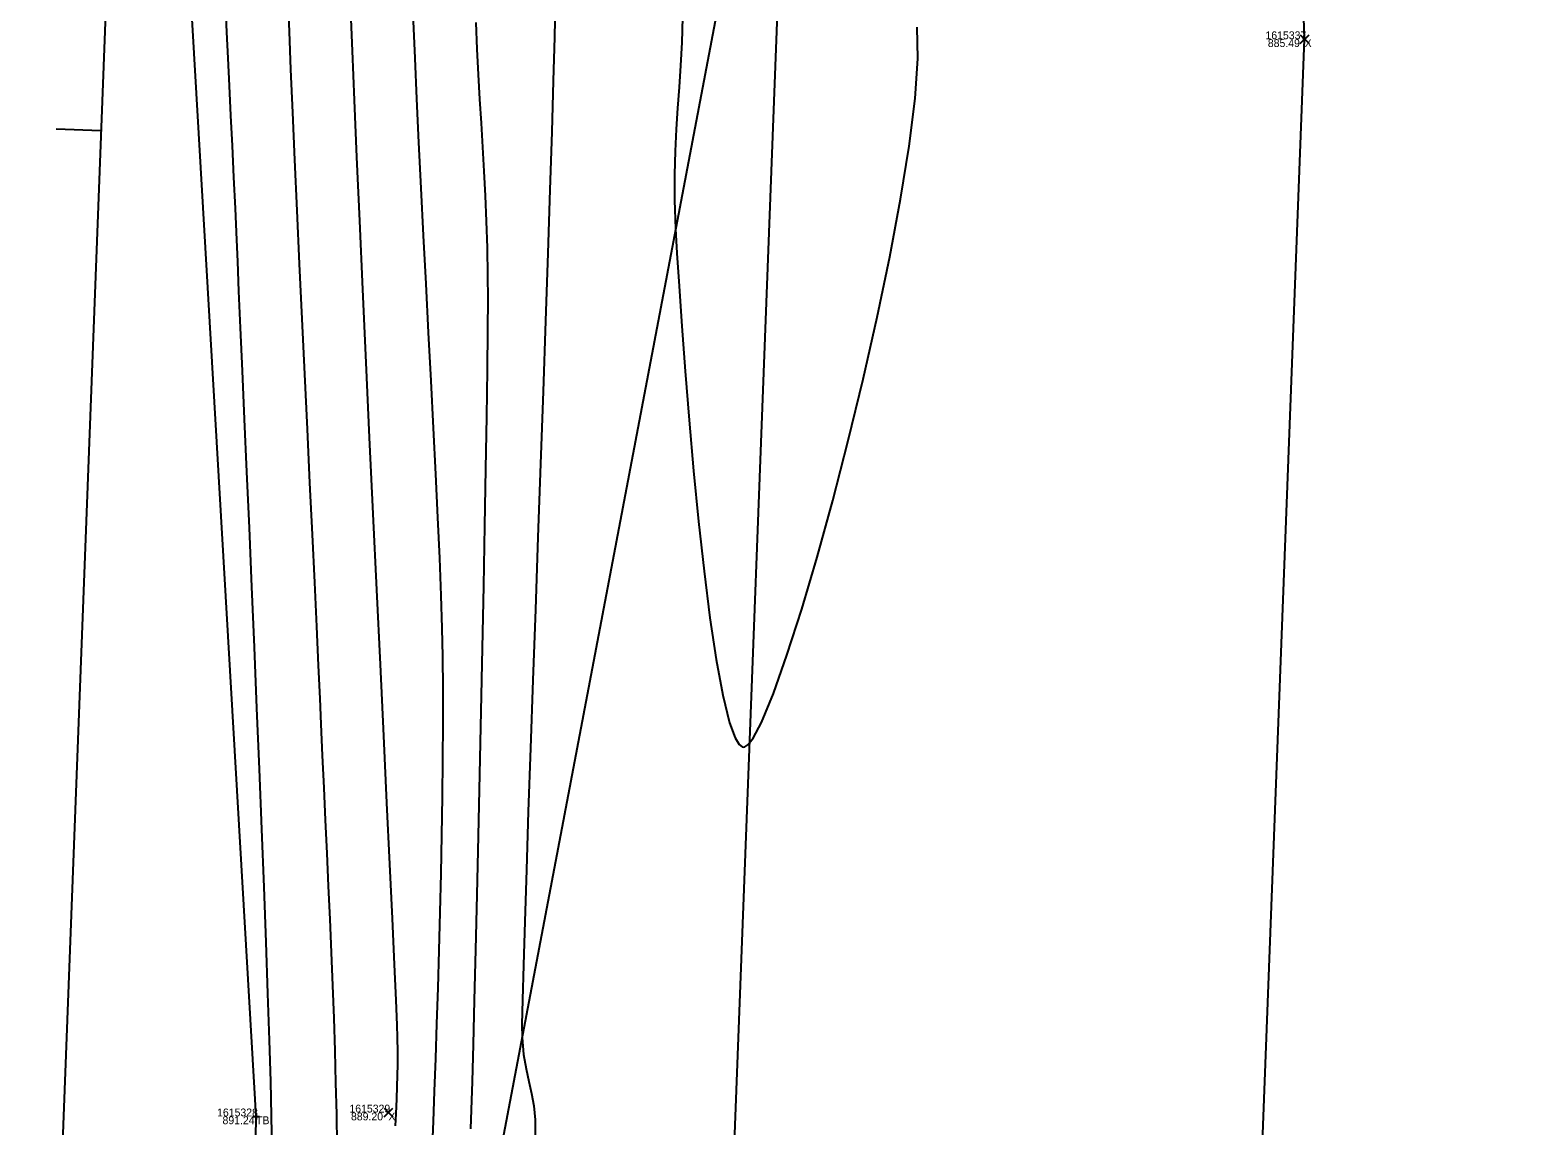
# Model space of a CAD drawing. Extents: x 1957117 to 1971063, y 701601 to 715861.
# Drawn here: x 1962728.9 to 1962796.2, y 702853.2 to 702902.1 of the extents above; entities that cross this region are included whole.
import ezdxf

# ---------------------------------------------------------------- set-up
doc = ezdxf.new("R2010")
doc.units = 0
for name, color, linetype in [('AP_X_Lights', 7, 'Continuous'), ('DT_X_Break_Line', 7, 'Continuous'), ('DT_X_Contour_Major', 7, 'Continuous'), ('DT_X_Contour_Minor', 7, 'Continuous'), ('DT_X_TIN_Hull', 7, 'Continuous'), ('GE_X_CL_20', 7, 'Continuous'), ('PV_P_Drive', 7, 'Continuous'), ('PV_P_Shoulder', 7, 'Continuous'), ('RS_Raster1', 7, 'Continuous'), ('RW_X_Esmt_RR', 7, 'Continuous'), ('SC_Scratch1', 7, 'Continuous')]:
    doc.layers.add(name, color=color, linetype=linetype)

msp = doc.modelspace()

# ---------------------------------------------------------------- linework, layer by layer
at = {"layer": 'AP_X_Lights'}
for p, q in [((1962785.631, 702901.51), (1962786.019, 702901.9)), ((1962785.631, 702901.9), (1962786.019, 702901.51)), ((1962744.703, 702853.587), (1962745.091, 702853.977)), ((1962744.703, 702853.977), (1962745.091, 702853.587))]:
    msp.add_line(p, q, dxfattribs=at)
at = {"layer": 'DT_X_Break_Line'}
for points in [[(1962775.136, 703505.909), (1962781.746, 703450.546), (1962781.126, 703403.871), (1962772.618, 703354.599), (1962766.901, 703307.079), (1962766.998, 703257.586), (1962766.799, 703204.364), (1962764.524, 703155.595), (1962759.673, 703102.271), (1962758.213, 703050.446), (1962755.696, 703003.143), (1962750.431, 702953.017), (1962759.491, 702902.513), (1962750.038, 702852.764), (1962750.74, 702803.015), (1962749.732, 702753.415), (1962752.132, 702702.919), (1962747.065, 702649.147)], [(1962735.623, 702653.941), (1962730.179, 702698.673), (1962732.947, 702753.894), (1962738.207, 702804.216), (1962738.987, 702853.61), (1962736.001, 702904.958), (1962739.593, 702953.751), (1962746.003, 703003.979), (1962748.378, 703053.684), (1962745.135, 703102.004), (1962753.642, 703155.418), (1962750.77, 703204.49), (1962754.665, 703250.528), (1962756.699, 703302.164), (1962759.222, 703352.026), (1962759.063, 703405.067), (1962773.34, 703451.658), (1962770.93, 703504.314)]]:
    msp.add_lwpolyline(points, dxfattribs=at)
at = {"layer": 'DT_X_Contour_Major'}
for points in [[(1962740.408, 702903.446), (1962740.459, 702902.043), (1962740.527, 702900.359), (1962740.609, 702898.437), (1962740.702, 702896.32), (1962740.805, 702894.051), (1962740.915, 702891.67), (1962741.03, 702889.222), (1962741.146, 702886.748), (1962741.263, 702884.29), (1962741.378, 702881.892), (1962741.488, 702879.596), (1962741.59, 702877.443), (1962741.684, 702875.477), (1962741.765, 702873.74), (1962741.832, 702872.274), (1962741.883, 702871.122), (1962741.944, 702869.717), (1962742.008, 702868.286), (1962742.075, 702866.835), (1962742.143, 702865.369), (1962742.21, 702863.892), (1962742.276, 702862.41), (1962742.34, 702860.929), (1962742.399, 702859.454), (1962742.454, 702857.989), (1962742.502, 702856.541), (1962742.542, 702855.114), (1962742.574, 702853.714), (1962742.599, 702852.316)], [(1962740.408, 702903.446), (1962740.459, 702902.043), (1962740.527, 702900.359), (1962740.609, 702898.437), (1962740.702, 702896.32), (1962740.805, 702894.051), (1962740.915, 702891.67), (1962741.03, 702889.222), (1962741.146, 702886.748), (1962741.263, 702884.29), (1962741.378, 702881.892), (1962741.488, 702879.596), (1962741.59, 702877.443), (1962741.684, 702875.477), (1962741.765, 702873.74), (1962741.832, 702872.274), (1962741.883, 702871.122), (1962741.944, 702869.717), (1962742.008, 702868.286), (1962742.075, 702866.835), (1962742.143, 702865.369), (1962742.21, 702863.892), (1962742.276, 702862.41), (1962742.34, 702860.929), (1962742.399, 702859.454), (1962742.454, 702857.989), (1962742.502, 702856.541), (1962742.542, 702855.114), (1962742.574, 702853.714), (1962742.599, 702852.316)], [(1962758.03, 702902.679), (1962757.998, 702901.559), (1962757.946, 702900.532), (1962757.882, 702899.566), (1962757.814, 702898.63), (1962757.752, 702897.689), (1962757.704, 702896.711), (1962757.678, 702895.665), (1962757.683, 702894.517), (1962757.728, 702893.235), (1962757.788, 702892.145), (1962757.88, 702890.672), (1962758.003, 702888.892), (1962758.154, 702886.877), (1962758.331, 702884.702), (1962758.532, 702882.44), (1962758.756, 702880.165), (1962758.999, 702877.952), (1962759.261, 702875.874), (1962759.538, 702874.004), (1962759.829, 702872.418), (1962760.132, 702871.188), (1962760.382, 702870.511), (1962760.573, 702870.207), (1962760.701, 702870.11), (1962760.766, 702870.096), (1962760.825, 702870.105), (1962760.958, 702870.194), (1962761.19, 702870.498), (1962761.558, 702871.196), (1962762.095, 702872.495), (1962762.701, 702874.202), (1962763.358, 702876.251), (1962764.046, 702878.576), (1962764.746, 702881.11), (1962765.44, 702883.784), (1962766.11, 702886.533), (1962766.735, 702889.29), (1962767.298, 702891.987), (1962767.779, 702894.557), (1962768.16, 702896.935), (1962768.423, 702899.051), (1962768.547, 702900.841), (1962768.515, 702902.236)], [(1962758.03, 702902.679), (1962757.998, 702901.559), (1962757.946, 702900.532), (1962757.882, 702899.566), (1962757.814, 702898.63), (1962757.752, 702897.689), (1962757.704, 702896.711), (1962757.678, 702895.665), (1962757.683, 702894.517), (1962757.728, 702893.235), (1962757.788, 702892.145), (1962757.88, 702890.672), (1962758.003, 702888.892), (1962758.154, 702886.877), (1962758.331, 702884.702), (1962758.532, 702882.44), (1962758.756, 702880.165), (1962758.999, 702877.952), (1962759.261, 702875.874), (1962759.538, 702874.004), (1962759.829, 702872.418), (1962760.132, 702871.188), (1962760.382, 702870.511), (1962760.573, 702870.207), (1962760.701, 702870.11), (1962760.766, 702870.096), (1962760.825, 702870.105), (1962760.958, 702870.194), (1962761.19, 702870.498), (1962761.558, 702871.196), (1962762.095, 702872.495), (1962762.701, 702874.202), (1962763.358, 702876.251), (1962764.046, 702878.576), (1962764.746, 702881.11), (1962765.44, 702883.784), (1962766.11, 702886.533), (1962766.735, 702889.29), (1962767.298, 702891.987), (1962767.779, 702894.557), (1962768.16, 702896.935), (1962768.423, 702899.051), (1962768.547, 702900.841), (1962768.515, 702902.236)]]:
    msp.add_lwpolyline(points, dxfattribs=at)
at = {"layer": 'DT_X_Contour_Minor'}
for points in [[(1962739.701, 702852.073), (1962739.677, 702853.63), (1962739.641, 702855.173), (1962739.587, 702857.006), (1962739.519, 702859.089), (1962739.439, 702861.382), (1962739.347, 702863.843), (1962739.246, 702866.432), (1962739.139, 702869.109), (1962739.028, 702871.834), (1962738.914, 702874.564), (1962738.8, 702877.261), (1962738.687, 702879.883), (1962738.578, 702882.39), (1962738.476, 702884.742), (1962738.381, 702886.897), (1962738.296, 702888.815), (1962738.224, 702890.455), (1962738.166, 702891.778), (1962738.124, 702892.742), (1962738.063, 702894.141), (1962737.998, 702895.546), (1962737.931, 702896.94), (1962737.865, 702898.303), (1962737.801, 702899.617), (1962737.74, 702900.864), (1962737.686, 702902.025), (1962737.64, 702903.08)], [(1962739.701, 702852.073), (1962739.677, 702853.63), (1962739.641, 702855.173), (1962739.587, 702857.006), (1962739.519, 702859.089), (1962739.439, 702861.382), (1962739.347, 702863.843), (1962739.246, 702866.432), (1962739.139, 702869.109), (1962739.028, 702871.834), (1962738.914, 702874.564), (1962738.8, 702877.261), (1962738.687, 702879.883), (1962738.578, 702882.39), (1962738.476, 702884.742), (1962738.381, 702886.897), (1962738.296, 702888.815), (1962738.224, 702890.455), (1962738.166, 702891.778), (1962738.124, 702892.742), (1962738.063, 702894.141), (1962737.998, 702895.546), (1962737.931, 702896.94), (1962737.865, 702898.303), (1962737.801, 702899.617), (1962737.74, 702900.864), (1962737.686, 702902.025), (1962737.64, 702903.08)], [(1962752.347, 702903.325), (1962752.315, 702901.791), (1962752.264, 702899.853), (1962752.196, 702897.564), (1962752.114, 702894.978), (1962752.021, 702892.149), (1962751.918, 702889.131), (1962751.808, 702885.977), (1962751.694, 702882.741), (1962751.578, 702879.477), (1962751.463, 702876.239), (1962751.351, 702873.081), (1962751.245, 702870.055), (1962751.146, 702867.218), (1962751.059, 702864.621), (1962750.985, 702862.318), (1962750.926, 702860.365), (1962750.885, 702858.813), (1962750.865, 702857.718), (1962750.868, 702857.132), (1962750.936, 702856.366), (1962751.044, 702855.728), (1962751.17, 702855.169), (1962751.294, 702854.637), (1962751.396, 702854.081), (1962751.455, 702853.449), (1962751.451, 702852.692)], [(1962752.347, 702903.325), (1962752.315, 702901.791), (1962752.264, 702899.853), (1962752.196, 702897.564), (1962752.114, 702894.978), (1962752.021, 702892.149), (1962751.918, 702889.131), (1962751.808, 702885.977), (1962751.694, 702882.741), (1962751.578, 702879.477), (1962751.463, 702876.239), (1962751.351, 702873.081), (1962751.245, 702870.055), (1962751.146, 702867.218), (1962751.059, 702864.621), (1962750.985, 702862.318), (1962750.926, 702860.365), (1962750.885, 702858.813), (1962750.865, 702857.718), (1962750.868, 702857.132), (1962750.936, 702856.366), (1962751.044, 702855.728), (1962751.17, 702855.169), (1962751.294, 702854.637), (1962751.396, 702854.081), (1962751.455, 702853.449), (1962751.451, 702852.692)], [(1962743.211, 702902.955), (1962743.277, 702901.18), (1962743.366, 702898.989), (1962743.475, 702896.442), (1962743.601, 702893.6), (1962743.74, 702890.525), (1962743.89, 702887.277), (1962744.046, 702883.919), (1962744.206, 702880.511), (1962744.367, 702877.114), (1962744.525, 702873.79), (1962744.676, 702870.599), (1962744.819, 702867.604), (1962744.949, 702864.864), (1962745.063, 702862.442), (1962745.158, 702860.398), (1962745.23, 702858.793), (1962745.278, 702857.689), (1962745.296, 702857.148), (1962745.302, 702856.47), (1962745.3, 702855.92), (1962745.291, 702855.432), (1962745.276, 702854.944), (1962745.255, 702854.393), (1962745.228, 702853.716), (1962745.201, 702853.187)], [(1962743.211, 702902.955), (1962743.277, 702901.18), (1962743.366, 702898.989), (1962743.475, 702896.442), (1962743.601, 702893.6), (1962743.74, 702890.525), (1962743.89, 702887.277), (1962744.046, 702883.919), (1962744.206, 702880.511), (1962744.367, 702877.114), (1962744.525, 702873.79), (1962744.676, 702870.599), (1962744.819, 702867.604), (1962744.949, 702864.864), (1962745.063, 702862.442), (1962745.158, 702860.398), (1962745.23, 702858.793), (1962745.278, 702857.689), (1962745.296, 702857.148), (1962745.302, 702856.47), (1962745.3, 702855.92), (1962745.291, 702855.432), (1962745.276, 702854.944), (1962745.255, 702854.393), (1962745.228, 702853.716), (1962745.201, 702853.187)], [(1962746.011, 702902.508), (1962746.073, 702900.853), (1962746.151, 702899.04), (1962746.241, 702897.097), (1962746.342, 702895.054), (1962746.451, 702892.939), (1962746.563, 702890.78), (1962746.678, 702888.607), (1962746.791, 702886.448), (1962746.9, 702884.332), (1962747.002, 702882.288), (1962747.095, 702880.344), (1962747.175, 702878.529), (1962747.24, 702876.872), (1962747.287, 702875.401), (1962747.313, 702874.146), (1962747.324, 702872.694), (1962747.324, 702871.152), (1962747.314, 702869.539), (1962747.295, 702867.873), (1962747.268, 702866.17), (1962747.234, 702864.449), (1962747.194, 702862.727), (1962747.15, 702861.023), (1962747.102, 702859.354), (1962747.052, 702857.738), (1962747.001, 702856.193), (1962746.949, 702854.736), (1962746.899, 702853.386), (1962746.838, 702851.971)], [(1962746.011, 702902.508), (1962746.073, 702900.853), (1962746.151, 702899.04), (1962746.241, 702897.097), (1962746.342, 702895.054), (1962746.451, 702892.939), (1962746.563, 702890.78), (1962746.678, 702888.607), (1962746.791, 702886.448), (1962746.9, 702884.332), (1962747.002, 702882.288), (1962747.095, 702880.344), (1962747.175, 702878.529), (1962747.24, 702876.872), (1962747.287, 702875.401), (1962747.313, 702874.146), (1962747.324, 702872.694), (1962747.324, 702871.152), (1962747.314, 702869.539), (1962747.295, 702867.873), (1962747.268, 702866.17), (1962747.234, 702864.449), (1962747.194, 702862.727), (1962747.15, 702861.023), (1962747.102, 702859.354), (1962747.052, 702857.738), (1962747.001, 702856.193), (1962746.949, 702854.736), (1962746.899, 702853.386), (1962746.838, 702851.971)], [(1962748.8, 702902.45), (1962748.849, 702901.265), (1962748.906, 702900.13), (1962748.969, 702899.033), (1962749.034, 702897.957), (1962749.099, 702896.888), (1962749.162, 702895.812), (1962749.219, 702894.714), (1962749.267, 702893.58), (1962749.305, 702892.394), (1962749.329, 702891.143), (1962749.332, 702890.134), (1962749.323, 702888.714), (1962749.303, 702886.936), (1962749.273, 702884.853), (1962749.235, 702882.518), (1962749.19, 702879.982), (1962749.139, 702877.299), (1962749.083, 702874.521), (1962749.024, 702871.7), (1962748.964, 702868.889), (1962748.902, 702866.141), (1962748.842, 702863.507), (1962748.784, 702861.04), (1962748.729, 702858.794), (1962748.679, 702856.819), (1962748.634, 702855.17), (1962748.598, 702853.897), (1962748.569, 702853.055)], [(1962748.8, 702902.45), (1962748.849, 702901.265), (1962748.906, 702900.13), (1962748.969, 702899.033), (1962749.034, 702897.957), (1962749.099, 702896.888), (1962749.162, 702895.812), (1962749.219, 702894.714), (1962749.267, 702893.58), (1962749.305, 702892.394), (1962749.329, 702891.143), (1962749.332, 702890.134), (1962749.323, 702888.714), (1962749.303, 702886.936), (1962749.273, 702884.853), (1962749.235, 702882.518), (1962749.19, 702879.982), (1962749.139, 702877.299), (1962749.083, 702874.521), (1962749.024, 702871.7), (1962748.964, 702868.889), (1962748.902, 702866.141), (1962748.842, 702863.507), (1962748.784, 702861.04), (1962748.729, 702858.794), (1962748.679, 702856.819), (1962748.634, 702855.17), (1962748.598, 702853.897), (1962748.569, 702853.055)]]:
    msp.add_lwpolyline(points, dxfattribs=at)
at = {"layer": 'DT_X_TIN_Hull'}
msp.add_lwpolyline([(1962775.888, 702647.495), (1962778.042, 702697.695), (1962777.816, 702751.499), (1962781.995, 702801.383), (1962785.825, 702901.705), (1962784.091, 702949.602), (1962790.202, 702996.414), (1962788.727, 703101.535), (1962796.63, 703146.099), (1962799.048, 703202.561), (1962802.594, 703299.072), (1962804.686, 703399.836), (1962817.962, 703593.874)], dxfattribs=at)
at = {"layer": 'GE_X_CL_20'}
msp.add_line((1962732.059, 702897.617), (1962730.061, 702897.693), dxfattribs=at)
msp.add_lwpolyline([(1962741.373, 703141.619), (1962697.729, 701998.272)], dxfattribs=at)
at = {"layer": 'PV_P_Drive'}
for p, q in [((1962738.841, 702853.61), (1962739.133, 702853.61)), ((1962738.987, 702853.756), (1962738.987, 702853.464)), ((1962738.987, 702853.61), (1962738.987, 702853.61))]:
    msp.add_line(p, q, dxfattribs=at)
at = {"layer": 'RW_X_Esmt_RR'}
msp.add_lwpolyline([(1962729.176, 702035.621), (1962771.351, 703140.475)], dxfattribs=at)

# ---------------------------------------------------------------- texts
at = {"layer": 'PV_P_Shoulder'}
for s, p in [('885.49', (1962784.18, 702901.355)), ('891.24', (1962737.488, 702853.26)), ('889.20', (1962743.227, 702853.432))]:
    msp.add_text(s, height=0.35, dxfattribs=at).set_placement(p)
at = {"layer": 'RS_Raster1'}
for s, p in [('1615337', (1962784.075, 702901.705)), ('1615328', (1962737.246, 702853.61)), ('1615329', (1962743.156, 702853.782))]:
    msp.add_text(s, height=0.35, dxfattribs=at).set_placement(p)
at = {"layer": 'SC_Scratch1'}
for s, p in [('X', (1962785.825, 702901.355)), ('TB', (1962738.987, 702853.26)), ('X', (1962744.897, 702853.432))]:
    msp.add_text(s, height=0.35, dxfattribs=at).set_placement(p)

doc.saveas('drawing.dxf')
